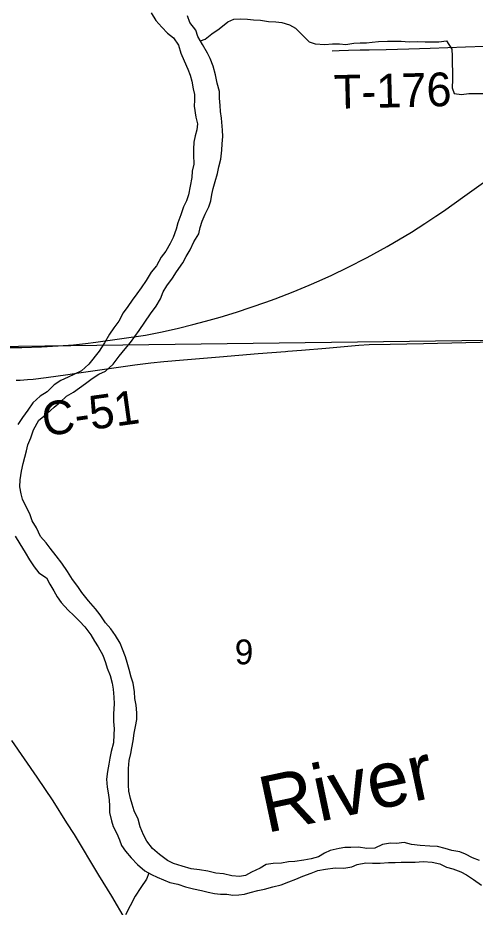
# Model space of a CAD drawing. Extents: x 0 to 34, y 0 to 22.
# Drawn here: x 4.856 to 5.242, y 19.773 to 20.524 of the extents above; entities that cross this region are included whole.
import ezdxf

# ---------------------------------------------------------------- set-up
doc = ezdxf.new("R2010")
doc.units = 0
for name, color, linetype in [('GM_X_Corporation', 7, 'Continuous'), ('GM_X_County_Road', 7, 'Continuous'), ('GM_X_County_Road_Text', 7, 'Continuous'), ('GM_X_Major_River', 7, 'Continuous'), ('GM_X_Major_River_Text', 7, 'Continuous'), ('GM_X_Minor_River', 7, 'Continuous'), ('GM_X_Rail_Line', 7, 'Continuous'), ('GM_X_Section_Text', 7, 'Continuous'), ('GM_X_Township_Road', 7, 'Continuous'), ('GM_X_Township_Road_Text', 7, 'Continuous')]:
    doc.layers.add(name, color=color, linetype=linetype)

msp = doc.modelspace()

# ---------------------------------------------------------------- linework, layer by layer
at = {"layer": 'GM_X_Corporation'}
msp.add_lwpolyline([(5.27452, 20.2518), (5.28249, 19.77411), (5.2855, 19.76944), (5.28927, 19.76403), (5.29858, 19.75162), (5.30572, 19.74448), (5.30919, 19.73639), (4.81859, 19.74837), (4.81232, 20.24601)], close=True, dxfattribs=at)
at = {"layer": 'GM_X_County_Road'}
for points in [[(4.85455, 20.21777), (4.85801, 20.21791), (4.86401, 20.21834), (4.86902, 20.21879), (4.8798, 20.22016), (4.89828, 20.22276), (4.9075, 20.22406), (4.93304, 20.22764), (4.95457, 20.23075), (4.96813, 20.23255), (4.97926, 20.23375), (4.99568, 20.23508), (5.02603, 20.23762), (5.05886, 20.24028), (5.08178, 20.2422), (5.08378, 20.24236), (5.09541, 20.24331), (5.11586, 20.24482), (5.12823, 20.24606), (5.14372, 20.24731), (5.15242, 20.24787), (5.17014, 20.24836), (5.1981, 20.24891), (5.25776, 20.25017)], [(4.94685, 19.76301), (4.93532, 19.78253), (4.93159, 19.7886), (4.92441, 19.8004), (4.9037, 19.83465), (4.89731, 19.84458), (4.88584, 19.86302), (4.87225, 19.88304), (4.85087, 19.91382)]]:
    msp.add_lwpolyline(points, dxfattribs=at)
at = {"layer": 'GM_X_Major_River'}
for points in [[(4.96843, 20.52776), (4.97237, 20.52129), (4.97745, 20.51556), (4.98215, 20.5106), (4.98724, 20.50658), (4.99156, 20.50048), (4.9936, 20.49363), (4.9964, 20.48735), (4.99939, 20.48031), (5.00144, 20.47517), (5.00274, 20.47023), (5.00383, 20.46377), (5.00494, 20.45882), (5.00491, 20.45408), (5.00469, 20.44914), (5.00614, 20.43964), (5.00763, 20.43413), (5.00703, 20.42901), (5.00548, 20.42389), (5.0045, 20.41877), (5.00408, 20.4127), (5.00424, 20.40795), (5.00438, 20.40016), (5.00302, 20.3941), (5.0028, 20.38878), (5.00006, 20.37437), (4.99813, 20.36926), (4.99583, 20.36414), (4.99351, 20.35732), (4.99101, 20.3505), (4.98946, 20.34539), (4.98714, 20.33837), (4.98446, 20.33307), (4.98082, 20.32664), (4.977, 20.32154), (4.97298, 20.31435), (4.96859, 20.30906), (4.96419, 20.30206), (4.95998, 20.29582), (4.95635, 20.29071), (4.95234, 20.28542), (4.94871, 20.28013), (4.94489, 20.27483), (4.94105, 20.26764), (4.93685, 20.26216), (4.93341, 20.25668), (4.9292, 20.24949), (4.92461, 20.2423), (4.91582, 20.23134), (4.90973, 20.22587), (4.90327, 20.22268), (4.89852, 20.22043), (4.89225, 20.21762), (4.88655, 20.21386), (4.88064, 20.20801), (4.87493, 20.20443), (4.86865, 20.19877), (4.86444, 20.19253), (4.85986, 20.18649), (4.85584, 20.18062)], [(4.92155, 20.02494), (4.91553, 20.03162), (4.91008, 20.03887), (4.90651, 20.04382), (4.902, 20.04974), (4.89788, 20.0566), (4.893, 20.06346), (4.8883, 20.06975), (4.88323, 20.07605), (4.87985, 20.08081), (4.87514, 20.08616), (4.87159, 20.0932), (4.86803, 20.0993), (4.86617, 20.10519), (4.86299, 20.11091), (4.86, 20.11738), (4.85889, 20.12213), (4.8576, 20.12784), (4.85782, 20.13372), (4.85901, 20.14112), (4.86037, 20.14756), (4.86192, 20.15306), (4.86328, 20.15837), (4.86445, 20.1633), (4.86695, 20.16936), (4.86926, 20.17599), (4.87367, 20.18413), (4.88033, 20.18959), (4.88662, 20.19525), (4.89157, 20.1994), (4.89709, 20.2043), (4.90299, 20.20768), (4.90812, 20.21145), (4.91307, 20.21503), (4.91859, 20.21917), (4.9243, 20.22294), (4.9298, 20.22556), (4.93628, 20.23141), (4.94144, 20.23802), (4.94659, 20.24445), (4.95098, 20.24974), (4.95461, 20.25465), (4.95824, 20.25976), (4.96321, 20.26694), (4.9678, 20.27375), (4.97276, 20.28036), (4.9764, 20.28661), (4.97871, 20.29248), (4.98158, 20.2974), (4.98655, 20.30402), (4.9898, 20.30931), (4.99515, 20.31688), (4.99803, 20.32217), (5.00128, 20.32785), (5.00435, 20.33448), (5.00856, 20.34129), (5.00992, 20.34659), (5.01147, 20.3519), (5.01397, 20.35796), (5.01704, 20.36421), (5.01878, 20.36913), (5.01957, 20.37463), (5.02073, 20.37956), (5.02248, 20.38544), (5.02441, 20.39226), (5.02558, 20.39776), (5.02714, 20.4044), (5.02813, 20.41179), (5.02836, 20.4173), (5.02896, 20.42337), (5.02862, 20.42888), (5.02792, 20.43894), (5.02682, 20.44465), (5.02666, 20.44958), (5.02613, 20.45566), (5.02598, 20.46155), (5.02413, 20.46839), (5.02285, 20.47543), (5.02081, 20.48284), (5.0182, 20.48912), (5.01595, 20.49388), (5.01183, 20.50112), (5.00789, 20.50779), (5.00603, 20.51311), (5.00115, 20.5196), (4.9991, 20.52512)], [(4.85374, 20.08628), (4.85768, 20.0798), (4.86218, 20.07256), (4.86593, 20.06647), (4.86987, 20.06056), (4.87382, 20.05541), (4.88004, 20.05119), (4.88304, 20.04586), (4.88622, 20.04015), (4.88922, 20.03519), (4.89241, 20.03024), (4.89843, 20.02394)], [(4.89843, 20.02394), (4.90333, 20.01935), (4.90803, 20.01458), (4.91255, 20.00981), (4.91743, 20.00294), (4.92062, 19.9978), (4.92362, 19.99303), (4.92774, 19.9858), (4.92979, 19.97971), (4.93146, 19.97495), (4.93389, 19.96886), (4.93555, 19.9624), (4.93628, 19.95727), (4.93699, 19.95062), (4.93715, 19.94473), (4.93672, 19.93638), (4.93668, 19.92993), (4.93721, 19.92385), (4.93699, 19.91911), (4.93657, 19.91208), (4.93481, 19.90469), (4.93364, 19.899), (4.93266, 19.89388), (4.93168, 19.88781), (4.93069, 19.88136), (4.93122, 19.87452), (4.93232, 19.86977), (4.93304, 19.86388), (4.9332, 19.85857), (4.93336, 19.85306), (4.93502, 19.84603), (4.9365, 19.84127), (4.9395, 19.83537), (4.94174, 19.83023), (4.94341, 19.82547), (4.94679, 19.82052), (4.95149, 19.81498), (4.95695, 19.80926), (4.96298, 19.80409), (4.96864, 19.80083), (4.97355, 19.79872), (4.98413, 19.7941), (4.99094, 19.79273), (4.99755, 19.7906), (5.00417, 19.78885), (5.01079, 19.78749), (5.01666, 19.78593), (5.02176, 19.78495), (5.02687, 19.78435), (5.03237, 19.78432), (5.03748, 19.78353), (5.0424, 19.78388), (5.04714, 19.78442), (5.05207, 19.78572), (5.05852, 19.78739), (5.06421, 19.7885), (5.07104, 19.79055), (5.07806, 19.79222), (5.08452, 19.79465), (5.09059, 19.79689), (5.09629, 19.79951), (5.10332, 19.80213), (5.1092, 19.80418), (5.11565, 19.80547), (5.12361, 19.80638), (5.131, 19.80614), (5.13763, 19.80743), (5.14238, 19.8093), (5.14959, 19.81078), (5.15508, 19.81056), (5.16171, 19.81052), (5.16872, 19.81105), (5.17421, 19.81101), (5.17951, 19.81117), (5.18501, 19.81133), (5.19107, 19.81129), (5.19789, 19.81182), (5.20565, 19.81121), (5.21209, 19.81003), (5.21775, 19.80715), (5.22285, 19.8056), (5.22966, 19.80328), (5.23457, 19.8006), (5.24041, 19.79677), (5.2472, 19.79198)], [(5.24544, 19.81268), (5.23958, 19.815), (5.23373, 19.81807), (5.22882, 19.81999), (5.222, 19.82117), (5.21652, 19.82292), (5.21009, 19.82447), (5.20365, 19.8247), (5.19551, 19.82532), (5.18813, 19.82612), (5.18189, 19.82787), (5.17545, 19.82714), (5.17034, 19.82736), (5.1637, 19.82607), (5.15705, 19.82308), (5.15042, 19.82273), (5.14342, 19.82391), (5.13678, 19.82357), (5.13186, 19.8236), (5.12712, 19.82287), (5.11935, 19.82121), (5.11459, 19.81877), (5.10965, 19.81576), (5.10339, 19.81409), (5.09732, 19.81298), (5.08974, 19.81189), (5.08443, 19.81154), (5.07837, 19.81044), (5.07136, 19.81029), (5.06548, 19.80919), (5.06054, 19.80637), (5.05313, 19.8028), (5.048, 19.80018), (5.04307, 19.79926), (5.03663, 19.79967), (5.02944, 19.80143), (5.02301, 19.80203), (5.01639, 19.80359), (5.0092, 19.80496), (5.00219, 19.80557), (4.99463, 19.80789), (4.98726, 19.81022), (4.98216, 19.81271), (4.97537, 19.81788), (4.96972, 19.82285), (4.96484, 19.82914), (4.96203, 19.83448), (4.95904, 19.84114), (4.95757, 19.8476), (4.9542, 19.85446), (4.95234, 19.86016), (4.95105, 19.86511), (4.94957, 19.87119), (4.94922, 19.87613), (4.94931, 19.89018), (4.94992, 19.8972), (4.95128, 19.90307), (4.95207, 19.90782), (4.95324, 19.91369), (4.95423, 19.92014), (4.95521, 19.92583), (4.95639, 19.93171), (4.95642, 19.93741), (4.9557, 19.94387), (4.9546, 19.94938), (4.95445, 19.95507), (4.95317, 19.9623), (4.95149, 19.96724), (4.94983, 19.9739), (4.94816, 19.97979), (4.94687, 19.98454), (4.94425, 19.99101), (4.9422, 19.99615), (4.93826, 20.00244), (4.93432, 20.00816), (4.93, 20.01331), (4.92549, 20.01998), (4.92155, 20.02494)]]:
    msp.add_lwpolyline(points, dxfattribs=at)
at = {"layer": 'GM_X_Minor_River'}
for points in [[(5.01006, 20.50412), (5.01394, 20.50547), (5.01965, 20.51), (5.02574, 20.51433), (5.03316, 20.52017), (5.0381, 20.52242), (5.04379, 20.52276), (5.04966, 20.52235), (5.05477, 20.52194), (5.06064, 20.52153), (5.06745, 20.52054), (5.07351, 20.52012), (5.07862, 20.51952), (5.08524, 20.51758), (5.09014, 20.51471), (5.09636, 20.50859), (5.10162, 20.50325), (5.10692, 20.5017), (5.11487, 20.50108), (5.12131, 20.50161), (5.12737, 20.50158), (5.13268, 20.50117), (5.1395, 20.50227), (5.14481, 20.50261), (5.15011, 20.50258), (5.15504, 20.50312), (5.16034, 20.50347), (5.16792, 20.504), (5.17948, 20.50393), (5.1861, 20.50332), (5.19311, 20.50366), (5.19974, 20.50324), (5.20637, 20.50339), (5.21129, 20.50336), (5.21755, 20.50408), (5.22205, 20.49722), (5.22239, 20.49134), (5.22254, 20.48469), (5.22269, 20.47823), (5.22265, 20.4714), (5.22242, 20.46438), (5.22409, 20.45962), (5.23015, 20.45883), (5.2364, 20.45974), (5.24133, 20.45971), (5.24853, 20.45967)], [(4.96658, 19.80202), (4.96464, 19.79706), (4.95967, 19.78988), (4.95489, 19.78269), (4.95067, 19.77455), (4.94684, 19.76698)]]:
    msp.add_lwpolyline(points, dxfattribs=at)
at = {"layer": 'GM_X_Rail_Line'}
msp.add_lwpolyline([(4.83461, 20.24532), (4.85948, 20.24544), (4.87596, 20.24597), (4.89004, 20.24681), (4.903, 20.24785), (4.9131, 20.24876), (4.92186, 20.24984), (4.96355, 20.25599), (4.97778, 20.25879), (4.99151, 20.26185), (5.00356, 20.26487), (5.01423, 20.26762), (5.02678, 20.2711), (5.04032, 20.27516), (5.06506, 20.2836), (5.07306, 20.28655), (5.08836, 20.29245), (5.1019, 20.29807), (5.11028, 20.30166), (5.12079, 20.30652), (5.13414, 20.31283), (5.15067, 20.32136), (5.16753, 20.33066), (5.18811, 20.34286), (5.19924, 20.35001), (5.20858, 20.35617), (5.21496, 20.36045), (5.23309, 20.37338), (5.25864, 20.3917)], dxfattribs=at)
at = {"layer": 'GM_X_Township_Road'}
msp.add_lwpolyline([(5.12106, 20.49567), (5.12707, 20.49592), (5.1349, 20.49624), (5.14481, 20.49649), (5.15237, 20.49665), (5.16666, 20.49696), (5.18592, 20.4975), (5.20394, 20.49805), (5.21885, 20.49849), (5.23376, 20.49905), (5.24981, 20.49976), (5.25918, 20.50018), (5.26921, 20.50054), (5.27042, 20.50058)], dxfattribs=at)

# ---------------------------------------------------------------- texts
at = {"layer": 'GM_X_County_Road_Text'}
msp.add_text('C-51', height=0.028409, rotation=7.88711, dxfattribs=at).set_placement((4.87834, 20.17048))
at = {"layer": 'GM_X_Major_River_Text'}
msp.add_text('River', height=0.047372, rotation=12.01686, dxfattribs=at).set_placement((5.0656, 19.83576))
at = {"layer": 'GM_X_Section_Text'}
msp.add_text('9', height=0.02093, rotation=0.00001, dxfattribs=at).set_placement((5.03902, 19.9782))
at = {"layer": 'GM_X_Township_Road_Text'}
msp.add_text('T-176', height=0.028409, rotation=1.40734, dxfattribs=at).set_placement((5.12294, 20.44679))

doc.saveas('drawing.dxf')
